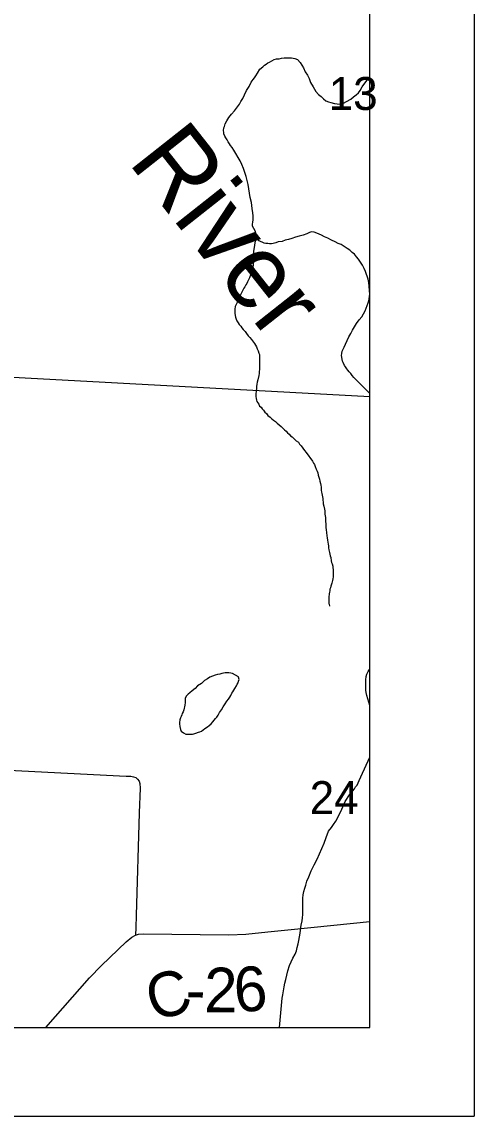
# Model space of a CAD drawing. Extents: x 0 to 68, y 0 to 52.9.
# Drawn here: x 30.947 to 31.501, y 14 to 15.342 of the extents above; entities that cross this region are included whole.
import ezdxf

# ---------------------------------------------------------------- set-up
doc = ezdxf.new("R2010")
doc.units = 0
for name, color, linetype in [('Default', 7, 'Continuous'), ('GM_X_County_Road', 7, 'Continuous'), ('GM_X_County_Road_Text', 7, 'Continuous'), ('GM_X_Minor_Lake', 7, 'Continuous'), ('GM_X_Minor_River', 7, 'Continuous'), ('GM_X_Township_Road', 7, 'Continuous'), ('SH_Data', 7, 'Continuous')]:
    doc.layers.add(name, color=color, linetype=linetype)

msp = doc.modelspace()

# ---------------------------------------------------------------- linework, layer by layer
at = {"layer": 'Default'}
for p, q in [((31.3735, 14.1085), (31.3735, 20.8614)), ((24.6206, 14.1085), (31.3735, 14.1085))]:
    msp.add_line(p, q, dxfattribs=at)
for points in [[(31.3735, 14.8819), (30.8525, 14.9101), (30.8795, 15.8743), (31.3735, 15.8482)], [(31.3221, 15.0766), (31.3181, 15.0784), (31.3141, 15.0803), (31.3086, 15.0828), (31.3053, 15.084), (31.302, 15.0843), (31.2994, 15.0836), (31.2965, 15.0821), (31.2917, 15.0803), (31.2869, 15.0792), (31.2825, 15.0778), (31.2781, 15.0763), (31.2737, 15.0749), (31.2697, 15.0742), (31.266, 15.0727), (31.2612, 15.072), (31.2583, 15.0709), (31.255, 15.0702), (31.2528, 15.0698), (31.2506, 15.0698), (31.2484, 15.0702), (31.2462, 15.0702), (31.244, 15.0706), (31.2422, 15.0713), (31.2396, 15.0724), (31.2378, 15.0735), (31.2359, 15.0757), (31.2352, 15.0783), (31.2341, 15.0813), (31.233, 15.0857), (31.2298, 15.0915), (31.2298, 15.0937), (31.2301, 15.0963), (31.2305, 15.0992), (31.2305, 15.1011), (31.2305, 15.104), (31.2302, 15.1077), (31.2294, 15.1132), (31.2284, 15.1205), (31.2269, 15.1264), (31.2251, 15.137), (31.2244, 15.1425), (31.2218, 15.1524), (31.2186, 15.1623), (31.2164, 15.1671), (31.2145, 15.1715), (31.212, 15.1755), (31.2091, 15.1807), (31.2069, 15.1844), (31.2047, 15.1877), (31.2029, 15.1902), (31.2014, 15.1924), (31.1999, 15.195), (31.1985, 15.1972), (31.197, 15.1998), (31.1959, 15.2016), (31.1945, 15.2046), (31.1945, 15.2064), (31.1941, 15.2086), (31.1945, 15.2119), (31.1952, 15.2137), (31.1963, 15.2167), (31.1982, 15.2207), (31.2007, 15.2247), (31.204, 15.2287), (31.2074, 15.2327), (31.2136, 15.2408), (31.2155, 15.2441), (31.2177, 15.2481), (31.2199, 15.2525), (31.2225, 15.2576), (31.2254, 15.2628), (31.228, 15.2679), (31.2306, 15.2712), (31.232, 15.2734), (31.2339, 15.2759), (31.2357, 15.2792), (31.2386, 15.284), (31.2423, 15.2869), (31.2445, 15.2887), (31.2464, 15.2902), (31.2486, 15.2916), (31.2504, 15.2927), (31.2533, 15.2942), (31.2563, 15.2956), (31.2592, 15.2964), (31.2625, 15.2967), (31.2654, 15.2975), (31.2684, 15.2978), (31.2728, 15.2978), (31.2753, 15.2978), (31.2775, 15.2978), (31.2797, 15.2974), (31.2816, 15.297), (31.2849, 15.2956), (31.2882, 15.2919), (31.29, 15.2889), (31.2922, 15.2856), (31.2944, 15.2805), (31.2973, 15.2765), (31.2991, 15.2724)], [(31.2991, 15.2724), (31.3009, 15.2676), (31.3039, 15.2621), (31.3072, 15.2566), (31.3108, 15.2529), (31.3137, 15.2504), (31.3167, 15.2474), (31.3196, 15.2452), (31.3229, 15.2437), (31.3258, 15.243), (31.3302, 15.2419), (31.3335, 15.2415), (31.3372, 15.2411), (31.3405, 15.2418), (31.3504, 15.247), (31.3537, 15.2499), (31.357, 15.2524), (31.3596, 15.255), (31.3618, 15.2579), (31.364, 15.2623), (31.3735, 15.2749)], [(31.3735, 14.8863), (31.354, 14.906), (31.3521, 14.9082), (31.3503, 14.9108), (31.3481, 14.9126), (31.3467, 14.9148), (31.3452, 14.9166), (31.3437, 14.9189), (31.3423, 14.9207), (31.3408, 14.924), (31.3401, 14.9258), (31.3397, 14.928), (31.3394, 14.9306), (31.339, 14.9328), (31.3394, 14.9354), (31.3397, 14.9379), (31.3409, 14.9405), (31.342, 14.9431), (31.3438, 14.9467), (31.3456, 14.9511), (31.3479, 14.9555), (31.3501, 14.9599), (31.3523, 14.9639), (31.3549, 14.9679), (31.3574, 14.972), (31.3604, 14.9764), (31.3637, 14.98), (31.3659, 14.984), (31.3677, 14.9877), (31.3692, 14.991), (31.3703, 14.9943), (31.3714, 14.9972), (31.3725, 14.9998), (31.3729, 15.0023), (31.3733, 15.0053), (31.3737, 15.0086), (31.3733, 15.0122), (31.3726, 15.0177), (31.3722, 15.0225), (31.3715, 15.0262), (31.3682, 15.0357), (31.3668, 15.0394), (31.3646, 15.0434), (31.362, 15.0471), (31.3595, 15.0508), (31.3573, 15.0537), (31.3547, 15.057), (31.3518, 15.0592), (31.3489, 15.0618), (31.3456, 15.064), (31.3419, 15.0666), (31.3386, 15.0688), (31.3349, 15.0703), (31.3309, 15.0721), (31.3265, 15.0744), (31.3221, 15.0766)], [(31.3735, 14.5037), (31.3699, 14.5159), (31.3692, 14.5195), (31.3688, 14.5225), (31.3688, 14.525), (31.3688, 14.5276), (31.3685, 14.5313), (31.3685, 14.5349), (31.3692, 14.539), (31.3699, 14.5419), (31.3714, 14.5452), (31.3729, 14.5474), (31.3735, 14.548)], [(31.2628, 14.1085), (31.2659, 14.1448), (31.267, 14.1489), (31.2678, 14.1536), (31.2685, 14.1584), (31.2693, 14.1632), (31.2704, 14.1675), (31.273, 14.1782), (31.2752, 14.1848), (31.2793, 14.1935), (31.2818, 14.1987), (31.2837, 14.2027), (31.2844, 14.2067), (31.2855, 14.2111), (31.2866, 14.2155), (31.2874, 14.2199), (31.2881, 14.2243), (31.2885, 14.228), (31.2889, 14.2313), (31.2893, 14.2342), (31.2904, 14.2393), (31.2911, 14.243), (31.2915, 14.2474), (31.2915, 14.2518), (31.2915, 14.2544), (31.2915, 14.2569), (31.2915, 14.2599), (31.2915, 14.2621), (31.2915, 14.2646), (31.2915, 14.2672), (31.2919, 14.2712), (31.2927, 14.2753), (31.2938, 14.2797), (31.2949, 14.2833), (31.2964, 14.2881), (31.2986, 14.2936), (31.3015, 14.3009), (31.3052, 14.3082), (31.3089, 14.3152), (31.3118, 14.3218), (31.3148, 14.328), (31.3174, 14.3346), (31.32, 14.3415), (31.3229, 14.3496), (31.3266, 14.354), (31.3292, 14.3576), (31.3317, 14.3616), (31.3351, 14.3679), (31.3391, 14.3763), (31.3435, 14.3858), (31.3487, 14.3939), (31.3524, 14.3986), (31.3546, 14.4012), (31.356, 14.4037), (31.3579, 14.4059), (31.3605, 14.4114), (31.3627, 14.4162), (31.3735, 14.4402)]]:
    msp.add_lwpolyline(points, dxfattribs=at)
at = {"layer": 'GM_X_County_Road'}
for points in [[(31.0861, 14.2218), (31.0898, 14.2231), (31.0958, 14.2237), (31.2007, 14.2224), (31.2216, 14.2231), (31.2483, 14.2259), (31.2811, 14.2292), (31.3735, 14.2387)], [(30.9764, 14.1085), (31.0299, 14.1696), (31.0443, 14.1848), (31.0748, 14.2137), (31.0817, 14.2194), (31.0861, 14.2218)]]:
    msp.add_lwpolyline(points, dxfattribs=at)
at = {"layer": 'GM_X_Minor_Lake'}
for points in [[(31.2126, 14.5387), (31.2053, 14.5428), (31.2031, 14.5432), (31.2006, 14.5435), (31.198, 14.5436), (31.1962, 14.5436), (31.1943, 14.5432), (31.1921, 14.5428), (31.1895, 14.5421), (31.1866, 14.5414), (31.1837, 14.5407), (31.1807, 14.5396), (31.1774, 14.5381), (31.1745, 14.5363), (31.1708, 14.5341), (31.1672, 14.5305), (31.1624, 14.5275), (31.1594, 14.5246), (31.1558, 14.5217), (31.1528, 14.5191), (31.1506, 14.5173), (31.1484, 14.5148), (31.1473, 14.5122), (31.1469, 14.5096), (31.1469, 14.5071), (31.1466, 14.5041), (31.1462, 14.5019), (31.1458, 14.5001), (31.1454, 14.4983), (31.1447, 14.4957), (31.1436, 14.4939), (31.1429, 14.492), (31.1421, 14.4902), (31.1414, 14.4884), (31.1406, 14.4858), (31.1403, 14.4829), (31.1403, 14.4811), (31.1406, 14.4777), (31.1413, 14.4741)], [(31.2126, 14.5387), (31.2053, 14.5428), (31.2031, 14.5432), (31.2006, 14.5435), (31.198, 14.5436), (31.1962, 14.5436), (31.1943, 14.5432), (31.1921, 14.5428), (31.1895, 14.5421), (31.1866, 14.5414), (31.1837, 14.5407), (31.1807, 14.5396), (31.1774, 14.5381), (31.1745, 14.5363), (31.1708, 14.5341), (31.1672, 14.5305), (31.1624, 14.5275), (31.1594, 14.5246), (31.1558, 14.5217), (31.1528, 14.5191), (31.1506, 14.5173), (31.1484, 14.5148), (31.1473, 14.5122), (31.1469, 14.5096), (31.1469, 14.5071), (31.1466, 14.5041), (31.1462, 14.5019), (31.1458, 14.5001), (31.1454, 14.4983), (31.1447, 14.4957), (31.1436, 14.4939), (31.1429, 14.492), (31.1421, 14.4902), (31.1414, 14.4884), (31.1406, 14.4858), (31.1403, 14.4829), (31.1403, 14.4811), (31.1406, 14.4777), (31.1413, 14.4741), (31.1424, 14.4719), (31.145, 14.47), (31.1479, 14.4686), (31.1509, 14.4682), (31.1542, 14.4682), (31.156, 14.4685), (31.1578, 14.4689), (31.16, 14.4696), (31.1633, 14.4707), (31.1652, 14.4714), (31.167, 14.4722), (31.1692, 14.4736), (31.1714, 14.4754), (31.1744, 14.4773), (31.1766, 14.4791), (31.1788, 14.4809), (31.181, 14.4835), (31.1843, 14.4875), (31.1861, 14.4893), (31.1876, 14.4915), (31.1894, 14.4948), (31.1916, 14.4981), (31.1938, 14.5018), (31.1961, 14.5054), (31.1983, 14.5087), (31.2001, 14.5113), (31.2019, 14.5138), (31.2031, 14.516), (31.2042, 14.5186), (31.2056, 14.5204), (31.2067, 14.5223), (31.2082, 14.5245), (31.21, 14.5277), (31.2108, 14.5296), (31.2119, 14.5314), (31.2126, 14.5332), (31.2134, 14.5354), (31.2126, 14.5384), (31.2126, 14.5387)], [(31.1413, 14.4741), (31.1424, 14.4719), (31.145, 14.47), (31.1479, 14.4686), (31.1509, 14.4682), (31.1542, 14.4682), (31.156, 14.4685), (31.1578, 14.4689), (31.16, 14.4696), (31.1633, 14.4707), (31.1652, 14.4714), (31.167, 14.4722), (31.1692, 14.4736), (31.1714, 14.4754), (31.1744, 14.4773), (31.1766, 14.4791), (31.1788, 14.4809), (31.181, 14.4835), (31.1843, 14.4875), (31.1861, 14.4893), (31.1876, 14.4915), (31.1894, 14.4948), (31.1916, 14.4981), (31.1938, 14.5018), (31.1961, 14.5054), (31.1983, 14.5087), (31.2001, 14.5113), (31.2019, 14.5138), (31.2031, 14.516), (31.2042, 14.5186), (31.2056, 14.5204), (31.2067, 14.5223), (31.2082, 14.5245), (31.21, 14.5277), (31.2108, 14.5296), (31.2119, 14.5314), (31.2126, 14.5332), (31.2134, 14.5354), (31.2126, 14.5384), (31.2126, 14.5387)]]:
    msp.add_lwpolyline(points, dxfattribs=at)
at = {"layer": 'GM_X_Minor_River'}
for points in [[(31.2341, 15.0813), (31.2308, 15.0604), (31.2308, 15.0582), (31.2308, 15.0552), (31.2308, 15.0523), (31.2308, 15.0497), (31.2304, 15.0468), (31.2304, 15.0439), (31.23, 15.0409), (31.2296, 15.0384), (31.2293, 15.0362), (31.2285, 15.034), (31.2278, 15.0321), (31.227, 15.0303), (31.2259, 15.0281), (31.2248, 15.0256), (31.2234, 15.023), (31.2226, 15.0212), (31.2215, 15.0193), (31.2204, 15.0171), (31.2189, 15.0153), (31.2145, 15.0062), (31.213, 15.0036), (31.2119, 15.001), (31.2108, 14.9977), (31.2097, 14.9955), (31.2086, 14.993), (31.2082, 14.9897), (31.2082, 14.9864), (31.2082, 14.9845), (31.2086, 14.982), (31.2089, 14.9798), (31.2097, 14.9772), (31.2104, 14.9754), (31.2119, 14.9728), (31.2133, 14.9706), (31.2152, 14.9688), (31.2166, 14.9669), (31.2184, 14.9647), (31.2206, 14.9621), (31.2225, 14.9599), (31.2243, 14.957), (31.2265, 14.9548), (31.2283, 14.9526), (31.2309, 14.9493), (31.232, 14.9474), (31.2334, 14.9456), (31.2345, 14.9434), (31.2356, 14.9408), (31.2367, 14.9383), (31.2374, 14.9357), (31.2382, 14.9339), (31.2382, 14.9313), (31.2382, 14.9291), (31.2382, 14.9262), (31.2381, 14.9236), (31.2381, 14.9214), (31.2381, 14.9185), (31.2381, 14.9155), (31.2378, 14.913), (31.2377, 14.9108), (31.2374, 14.9082), (31.2363, 14.9031), (31.2355, 14.9001), (31.2348, 14.8976), (31.2344, 14.8946), (31.2344, 14.8928), (31.234, 14.8891), (31.2337, 14.8858), (31.2336, 14.8826), (31.234, 14.88), (31.2344, 14.8781), (31.2351, 14.8763), (31.2373, 14.873), (31.2384, 14.8708), (31.2402, 14.8693), (31.2417, 14.8675), (31.2431, 14.8657), (31.245, 14.8634), (31.2468, 14.8616), (31.2486, 14.8594), (31.2512, 14.8572), (31.2534, 14.855), (31.2556, 14.8535), (31.2578, 14.8517), (31.26, 14.8498), (31.2625, 14.8476), (31.2647, 14.8458), (31.2669, 14.8436), (31.2691, 14.8417), (31.2709, 14.8399), (31.2728, 14.8381), (31.2746, 14.8362), (31.2764, 14.8344), (31.2783, 14.8329), (31.2801, 14.8314), (31.2834, 14.8281), (31.2859, 14.8263), (31.2874, 14.8241), (31.2892, 14.8219), (31.2914, 14.8193)], [(31.2914, 14.8193), (31.2936, 14.8164), (31.2954, 14.8138), (31.3031, 14.8031), (31.3046, 14.8009), (31.3057, 14.7991), (31.3064, 14.7965), (31.3079, 14.7932), (31.309, 14.791), (31.3097, 14.7888), (31.3104, 14.7862), (31.3111, 14.7837), (31.3119, 14.7811), (31.3122, 14.7785), (31.313, 14.776), (31.3133, 14.7738), (31.3137, 14.7712), (31.3137, 14.7675), (31.3144, 14.7653), (31.3148, 14.7635), (31.3151, 14.7617), (31.3155, 14.7595), (31.3158, 14.7573), (31.3158, 14.7551), (31.3162, 14.7532), (31.3162, 14.751), (31.3173, 14.7481), (31.318, 14.7444), (31.3184, 14.7422), (31.3184, 14.7382), (31.3191, 14.7342), (31.3194, 14.7312), (31.3194, 14.729), (31.3198, 14.7268), (31.3198, 14.7246), (31.3198, 14.7217), (31.3202, 14.7191), (31.3205, 14.7158), (31.3209, 14.7118), (31.3212, 14.7092), (31.3216, 14.7063), (31.3219, 14.7037), (31.3223, 14.7015), (31.3227, 14.6993), (31.323, 14.6968), (31.3234, 14.6946), (31.3241, 14.6913), (31.3245, 14.6891), (31.3248, 14.6869), (31.3256, 14.685), (31.3263, 14.681), (31.3267, 14.6791), (31.3274, 14.6773), (31.3281, 14.6744), (31.3281, 14.6725), (31.3285, 14.6703), (31.3285, 14.6678), (31.3284, 14.6641), (31.3284, 14.6612), (31.3281, 14.659), (31.3277, 14.6568), (31.327, 14.6535), (31.3258, 14.6498), (31.3255, 14.648), (31.3247, 14.6462), (31.3244, 14.6443), (31.324, 14.6425), (31.3236, 14.6403), (31.3232, 14.6366), (31.3232, 14.6344), (31.3232, 14.6326), (31.3232, 14.6286), (31.3236, 14.6278), (31.3243, 14.6253)]]:
    msp.add_lwpolyline(points, dxfattribs=at)
at = {"layer": 'GM_X_Township_Road'}
msp.add_lwpolyline([(30.8454, 14.4287), (30.931, 14.4242), (31.0746, 14.417), (31.0806, 14.4168), (31.0836, 14.4162), (31.0864, 14.4151), (31.0887, 14.4133), (31.0905, 14.4109), (31.0914, 14.4081), (31.0918, 14.4021), (31.0905, 14.3721), (31.0869, 14.2462), (31.0865, 14.2312), (31.0861, 14.2218)], dxfattribs=at)
at = {"layer": 'SH_Data'}
for p in [(31.5015, 21), (24.5015, 14)]:
    msp.add_line(p, (31.5015, 14), dxfattribs=at)

# ---------------------------------------------------------------- texts
at = {"layer": 'Default'}
for s, height, rotation, p in [('13', 0.04038, 0, (31.3231, 15.2339)), ('River', 0.09139, 308.2973, (31.076, 15.1703)), ('24', 0.04038, 0, (31.2998, 14.3704))]:
    msp.add_text(s, height=height, rotation=rotation, dxfattribs=at).set_placement(p)
at = {"layer": 'GM_X_County_Road_Text'}
for s, rotation, p in [('6', 4.0315, (31.2087, 14.1272)), ('C', 15.8966, (31.1082, 14.1159)), ('2', 359.5524, (31.1703, 14.1274)), ('-', 359.1257, (31.1473, 14.1277))]:
    msp.add_text(s, height=0.0548, rotation=rotation, dxfattribs=at).set_placement(p)

doc.saveas('drawing.dxf')
